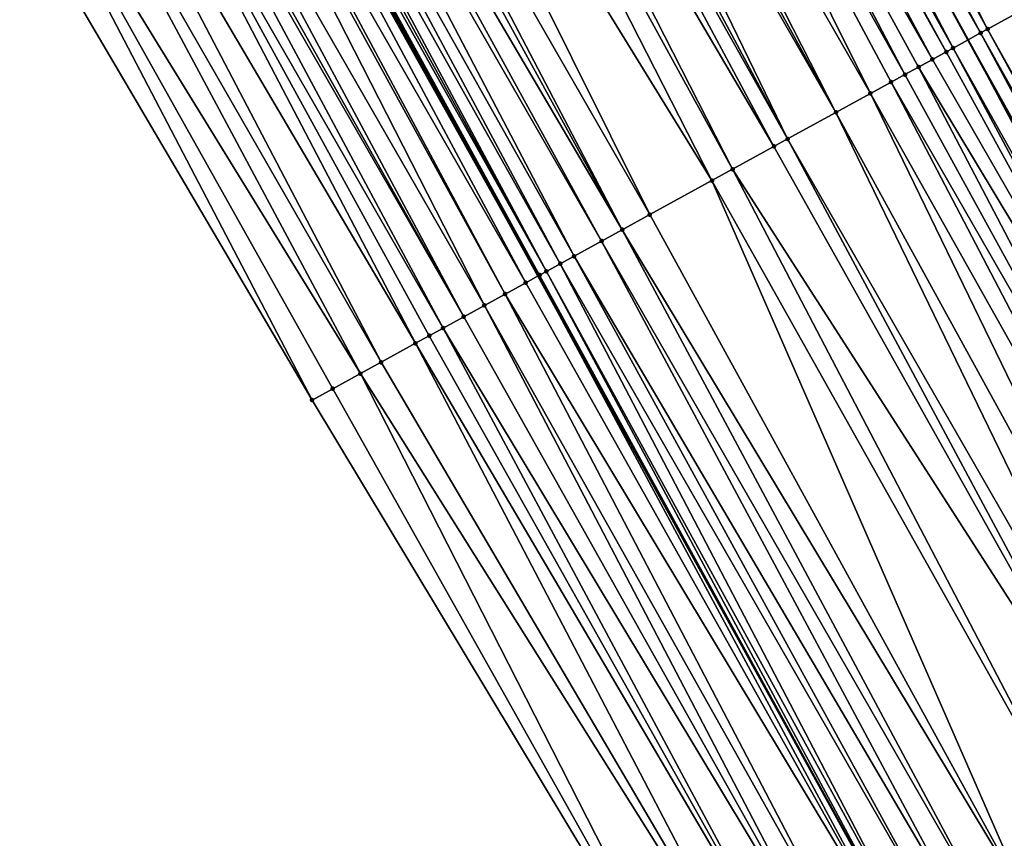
# Model space of a CAD drawing. Header units: feet. Extents: x 2004186 to 2014793, y 836912 to 864902.
# Tile 436 of 974: x 2010009 to 2010034, y 848659 to 848680. Entities that reach past the tile are written whole.
import ezdxf

# ---------------------------------------------------------------- set-up
doc = ezdxf.new("R2010")
doc.units = ezdxf.units.FT
doc.header["$LTSCALE"] = 100
doc.header["$MEASUREMENT"] = 0
for name, color, linetype, lineweight in [('EP_Travel Lane', 5, 'Continuous', 40), ('GPL_Skip Line', 2, 'Continuous', 40), ('Road Shots', 4, 'Continuous', 200), ('Road X-Section', 30, 'Continuous', 13)]:
    doc.layers.add(name, color=color, linetype=linetype, lineweight=lineweight)
doc.layers.add('I-77 SB_MM21-27-Surface-Border', color=7, linetype='Continuous')
doc.layers.add('I-77 SB_MM21-27-Surface-TIN', color=7, linetype='Continuous')

msp = doc.modelspace()

# ---------------------------------------------------------------- linework, layer by layer
at = {"layer": 'EP_Travel Lane'}
msp.add_polyline3d([(2010069.520886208, 848585.9350449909, 428.7094043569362), (2010060.05615643, 848603.5539127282, 428.663867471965), (2010050.591453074, 848621.1727312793, 428.6002181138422), (2010041.175988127, 848638.4526213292, 428.5314376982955), (2010031.521491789, 848655.9680172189, 428.4751619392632), (2010021.867039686, 848673.4833328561, 428.3907730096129), (2010012.212568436, 848690.9986832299, 428.3185606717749), (2010002.640498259, 848708.0983404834, 428.2495197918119), (2009992.78941218, 848725.5040277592, 428.1963223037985), (2009982.938336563, 848742.909696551, 428.1373948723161), (2009973.087258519, 848760.3153696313, 428.0798318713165), (2009963.192125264, 848777.3908727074, 428.0138131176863), (2009953.07556799, 848794.6433529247, 427.9231540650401), (2009942.958970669, 848811.8959014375, 427.8556296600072), (2009932.842367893, 848829.1484592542, 427.7912703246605), (2009922.732590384, 848845.9093054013, 427.7466532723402), (2009912.311521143, 848862.9794874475, 427.6353479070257)], dxfattribs=at)
at = {"layer": 'GPL_Skip Line'}
msp.add_polyline3d([(2010080.28839136, 848591.6614075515, 429.2061529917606), (2010070.887408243, 848609.3141604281, 429.1588207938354), (2010061.486445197, 848626.966875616, 429.0976714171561), (2010052.038943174, 848644.4148994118, 429.0279047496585), (2010042.41820812, 848661.9488212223, 428.9719596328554), (2010032.797483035, 848679.4827248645, 428.9096245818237), (2010023.176762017, 848697.016621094, 428.8447364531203), (2010013.479747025, 848714.2820848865, 428.7760276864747), (2010003.568814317, 848731.6535324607, 428.6968254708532), (2009993.657878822, 848749.024984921, 428.6191931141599), (2009983.746895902, 848766.3965205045, 428.5677000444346), (2009973.756289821, 848783.5710517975, 428.4902241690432), (2009963.623064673, 848800.8138424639, 428.4142938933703), (2009953.489843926, 848818.0566256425, 428.3358185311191), (2009943.356609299, 848835.2994324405, 428.2653586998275), (2009933.158281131, 848852.2558033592, 428.2070710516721), (2009922.774190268, 848869.3486734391, 428.1384617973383)], dxfattribs=at)
at = {"layer": 'I-77 SB_MM21-27-Surface-Border', "color": 3, "linetype": 'ByBlock', "lineweight": -2}
msp.add_polyline3d([(2010068.575462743, 848585.4322916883, 428.6773773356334), (2010057.950708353, 848602.4342243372, 428.5748901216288), (2010046.972780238, 848619.2483583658, 428.4633162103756), (2010037.282233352, 848636.3155709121, 428.3773001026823), (2010026.434198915, 848653.1758932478, 428.270718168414), (2010016.112140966, 848670.3249174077, 428.1913980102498), (2010005.965462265, 848687.5700775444, 428.0871574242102), (2009996.250783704, 848704.4533430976, 428.0119703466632), (2009986.342978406, 848721.8265923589, 427.9370457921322), (2009976.261435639, 848739.1007694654, 427.8642834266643), (2009966.527326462, 848756.573163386, 427.8101915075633), (2009957.016627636, 848773.7781877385, 427.7516291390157), (2009946.919986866, 848791.0422770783, 427.6511983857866), (2009936.478015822, 848808.1045075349, 427.5765674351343), (2009926.553963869, 848825.4696568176, 427.5074286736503), (2009916.190808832, 848841.9269525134, 427.4272913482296), (2009906.306348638, 848859.323898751, 427.3652300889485)], dxfattribs=at)
at = {"layer": 'I-77 SB_MM21-27-Surface-TIN', "color": 128, "linetype": 'ByBlock', "lineweight": -2}
for points in [[(2010024.199545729, 848697.5779847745, 428.890186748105), (2010023.673555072, 848697.2893087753, 428.8717722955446), (2010033.294264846, 848679.7554330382, 428.9438004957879)], [(2010024.199545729, 848697.5779847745, 428.890186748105), (2010033.294264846, 848679.7554330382, 428.9438004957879), (2010034.170912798, 848680.2365654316, 428.9764869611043)], [(2010023.673555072, 848697.2893087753, 428.8717722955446), (2010023.176762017, 848697.016621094, 428.8447364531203), (2010033.118940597, 848679.6591968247, 428.9338713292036)], [(2010023.673555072, 848697.2893087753, 428.8717722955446), (2010033.118940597, 848679.6591968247, 428.9338713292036), (2010033.294264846, 848679.7554330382, 428.9438004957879)], [(2010023.147580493, 848697.0006034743, 428.8431483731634), (2010022.79693521, 848696.8081251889, 428.8212489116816), (2010032.417664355, 848679.2742141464, 428.880975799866)], [(2010023.147580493, 848697.0006034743, 428.8431483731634), (2010032.797483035, 848679.4827248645, 428.9096245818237), (2010023.176762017, 848697.016621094, 428.8447364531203)], [(2010023.147580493, 848697.0006034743, 428.8431483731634), (2010032.417664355, 848679.2742141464, 428.880975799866), (2010032.797483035, 848679.4827248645, 428.9096245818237)], [(2010033.118940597, 848679.6591968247, 428.9338713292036), (2010023.176762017, 848697.016621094, 428.8447364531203), (2010032.797483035, 848679.4827248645, 428.9096245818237)], [(2010022.62160412, 848696.7119014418, 428.8156633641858), (2010022.4462767, 848696.615671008, 428.8077480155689), (2010032.242337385, 848679.1779828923, 428.8727745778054)], [(2010022.79693521, 848696.8081251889, 428.8212489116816), (2010022.62160412, 848696.7119014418, 428.8156633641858), (2010032.417664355, 848679.2742141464, 428.880975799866)], [(2010022.62160412, 848696.7119014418, 428.8156633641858), (2010032.242337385, 848679.1779828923, 428.8727745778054), (2010032.417664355, 848679.2742141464, 428.880975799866)], [(2010022.4462767, 848696.615671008, 428.8077480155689), (2010021.920318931, 848696.3269350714, 428.7684498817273), (2010031.891676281, 848678.9855334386, 428.860920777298)], [(2010022.4462767, 848696.615671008, 428.8077480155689), (2010031.891676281, 848678.9855334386, 428.860920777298), (2010032.242337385, 848679.1779828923, 428.8727745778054)], [(2010021.920318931, 848696.3269350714, 428.7684498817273), (2010021.394345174, 848696.0382282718, 428.7393038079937), (2010031.190374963, 848678.6005964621, 428.8239488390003)], [(2010021.920318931, 848696.3269350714, 428.7684498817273), (2010031.54102533, 848678.7930654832, 428.8426204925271), (2010031.891676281, 848678.9855334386, 428.860920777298)], [(2010021.920318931, 848696.3269350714, 428.7684498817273), (2010031.190374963, 848678.6005964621, 428.8239488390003), (2010031.54102533, 848678.7930654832, 428.8426204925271)], [(2010021.394345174, 848696.0382282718, 428.7393038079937), (2010020.342364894, 848695.4608743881, 428.7018180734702), (2010030.313724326, 848678.1194689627, 428.792967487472)], [(2010021.394345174, 848696.0382282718, 428.7393038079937), (2010030.839710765, 848678.4081526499, 428.814060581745), (2010031.190374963, 848678.6005964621, 428.8239488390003)], [(2010021.394345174, 848696.0382282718, 428.7393038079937), (2010030.313724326, 848678.1194689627, 428.792967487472), (2010030.839710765, 848678.4081526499, 428.814060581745)], [(2010020.342364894, 848695.4608743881, 428.7018180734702), (2010019.81637493, 848695.1721971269, 428.6829639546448), (2010029.437092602, 848677.6383069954, 428.7499767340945)], [(2010020.342364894, 848695.4608743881, 428.7018180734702), (2010029.437092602, 848677.6383069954, 428.7499767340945), (2010030.313724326, 848678.1194689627, 428.792967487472)], [(2010019.81637493, 848695.1721971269, 428.6829639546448), (2010019.465726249, 848694.9797250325, 428.6632215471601), (2010029.437092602, 848677.6383069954, 428.7499767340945)], [(2010019.465726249, 848694.9797250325, 428.6632215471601), (2010018.764438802, 848694.5947627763, 428.6174415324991), (2010028.209821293, 848676.9646563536, 428.6814666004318)], [(2010019.465726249, 848694.9797250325, 428.6632215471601), (2010028.209821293, 848676.9646563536, 428.6814666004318), (2010029.437092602, 848677.6383069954, 428.7499767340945)], [(2010018.413788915, 848694.4022928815, 428.598465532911), (2010017.712477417, 848694.0173744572, 428.5679576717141), (2010027.859166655, 848676.7721951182, 428.6655077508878)], [(2010018.764438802, 848694.5947627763, 428.6174415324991), (2010018.413788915, 848694.4022928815, 428.598465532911), (2010028.209821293, 848676.9646563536, 428.6814666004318)], [(2010018.413788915, 848694.4022928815, 428.598465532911), (2010027.859166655, 848676.7721951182, 428.6655077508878), (2010028.209821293, 848676.9646563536, 428.6814666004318)], [(2010017.712477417, 848694.0173744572, 428.5679576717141), (2010017.186484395, 848693.728702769, 428.5510452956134), (2010026.807195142, 848676.1948252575, 428.6224551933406)], [(2010017.712477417, 848694.0173744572, 428.5679576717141), (2010026.807195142, 848676.1948252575, 428.6224551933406), (2010027.859166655, 848676.7721951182, 428.6655077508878)], [(2010017.186484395, 848693.728702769, 428.5510452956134), (2010015.78385634, 848692.9588751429, 428.4932428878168), (2010026.28120886, 848675.9061412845, 428.6012625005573)], [(2010017.186484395, 848693.728702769, 428.5510452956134), (2010026.28120886, 848675.9061412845, 428.6012625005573), (2010026.807195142, 848676.1948252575, 428.6224551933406)], [(2010015.78385634, 848692.9588751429, 428.4932428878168), (2010014.731886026, 848692.3815030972, 428.4494290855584), (2010024.703256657, 848675.0400772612, 428.5334669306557)], [(2010015.78385634, 848692.9588751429, 428.4932428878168), (2010024.703256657, 848675.0400772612, 428.5334669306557), (2010026.28120886, 848675.9061412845, 428.6012625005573)], [(2010014.381234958, 848692.1890353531, 428.4312024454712), (2010013.855257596, 848691.9003351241, 428.4043456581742), (2010024.001954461, 848674.6551418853, 428.4970527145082)], [(2010014.731886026, 848692.3815030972, 428.4494290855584), (2010014.381234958, 848692.1890353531, 428.4312024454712), (2010024.001954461, 848674.6551418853, 428.4970527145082)], [(2010014.731886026, 848692.3815030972, 428.4494290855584), (2010024.001954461, 848674.6551418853, 428.4970527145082), (2010024.703256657, 848675.0400772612, 428.5334669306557)], [(2010013.855257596, 848691.9003351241, 428.4043456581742), (2010013.50459941, 848691.7078803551, 428.3906398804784), (2010023.475970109, 848674.3664543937, 428.4746341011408)], [(2010013.855257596, 848691.9003351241, 428.4043456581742), (2010023.475970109, 848674.3664543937, 428.4746341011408), (2010024.001954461, 848674.6551418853, 428.4970527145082)], [(2010013.50459941, 848691.7078803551, 428.3906398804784), (2010012.978616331, 848691.4191905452, 428.3674134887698), (2010022.774662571, 848673.9815287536, 428.441612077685)], [(2010013.50459941, 848691.7078803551, 428.3906398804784), (2010022.774662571, 848673.9815287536, 428.441612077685), (2010023.475970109, 848674.3664543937, 428.4746341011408)], [(2010012.978616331, 848691.4191905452, 428.3674134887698), (2010012.627966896, 848691.2267198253, 428.3481499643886), (2010022.424013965, 848673.7890565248, 428.4218227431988)], [(2010012.978616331, 848691.4191905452, 428.3674134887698), (2010022.424013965, 848673.7890565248, 428.4218227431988), (2010022.774662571, 848673.9815287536, 428.441612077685)], [(2010012.627966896, 848691.2267198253, 428.3481499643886), (2010012.452651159, 848691.130468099, 428.332815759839), (2010022.073374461, 848673.5965677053, 428.3962529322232)], [(2010012.627966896, 848691.2267198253, 428.3481499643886), (2010022.073374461, 848673.5965677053, 428.3962529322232), (2010022.424013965, 848673.7890565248, 428.4218227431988)], [(2010012.101997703, 848690.9380047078, 428.3161057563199), (2010011.575982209, 848690.649373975, 428.3134632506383), (2010021.547364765, 848673.3079264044, 428.3899282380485)], [(2010012.101997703, 848690.9380047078, 428.3161057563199), (2010021.867039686, 848673.4833328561, 428.3907730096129), (2010012.212568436, 848690.9986832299, 428.3185606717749)], [(2010012.101997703, 848690.9380047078, 428.3161057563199), (2010021.547364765, 848673.3079264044, 428.3899282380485), (2010021.867039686, 848673.4833328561, 428.3907730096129)], [(2010012.277331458, 848691.0342235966, 428.3199985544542), (2010012.212568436, 848690.9986832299, 428.3185606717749), (2010021.867039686, 848673.4833328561, 428.3907730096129)], [(2010012.452651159, 848691.130468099, 428.332815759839), (2010012.277331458, 848691.0342235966, 428.3199985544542), (2010022.073374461, 848673.5965677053, 428.3962529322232)], [(2010012.277331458, 848691.0342235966, 428.3199985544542), (2010021.867039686, 848673.4833328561, 428.3907730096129), (2010021.898043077, 848673.5003444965, 428.3908549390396)], [(2010012.277331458, 848691.0342235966, 428.3199985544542), (2010021.898043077, 848673.5003444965, 428.3908549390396), (2010022.073374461, 848673.5965677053, 428.3962529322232)], [(2010011.575982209, 848690.649373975, 428.3134632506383), (2010011.400648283, 848690.5531553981, 428.3096791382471), (2010021.021357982, 848673.0192797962, 428.3817543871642)], [(2010011.575982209, 848690.649373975, 428.3134632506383), (2010021.021357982, 848673.0192797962, 428.3817543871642), (2010021.547364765, 848673.3079264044, 428.3899282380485)], [(2010011.400648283, 848690.5531553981, 428.3096791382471), (2010010.524009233, 848690.072006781, 428.2713397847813), (2010020.495361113, 848672.7306151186, 428.3672847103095)], [(2010011.400648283, 848690.5531553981, 428.3096791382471), (2010020.495361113, 848672.7306151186, 428.3672847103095), (2010021.021357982, 848673.0192797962, 428.3817543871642)], [(2010010.524009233, 848690.072006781, 428.2713397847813), (2010010.173344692, 848689.8795635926, 428.2616689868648), (2010019.969373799, 848672.4419330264, 428.3467473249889)], [(2010010.524009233, 848690.072006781, 428.2713397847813), (2010019.969373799, 848672.4419330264, 428.3467473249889), (2010020.495361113, 848672.7306151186, 428.3672847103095)], [(2010009.998014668, 848689.7833379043, 428.2554070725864), (2010009.472034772, 848689.4946422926, 428.2301592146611), (2010019.443397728, 848672.1532304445, 428.3190707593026)], [(2010010.173344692, 848689.8795635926, 428.2616689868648), (2010009.998014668, 848689.7833379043, 428.2554070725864), (2010019.969373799, 848672.4419330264, 428.3467473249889)], [(2010009.998014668, 848689.7833379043, 428.2554070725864), (2010019.443397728, 848672.1532304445, 428.3190707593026), (2010019.969373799, 848672.4419330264, 428.3467473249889)], [(2010009.472034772, 848689.4946422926, 428.2301592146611), (2010008.59539101, 848689.0135022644, 428.1948124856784), (2010018.742085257, 848671.7683137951, 428.2891813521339)], [(2010009.472034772, 848689.4946422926, 428.2301592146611), (2010019.092743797, 848671.960767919, 428.3026623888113), (2010019.443397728, 848672.1532304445, 428.3190707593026)], [(2010009.472034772, 848689.4946422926, 428.2301592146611), (2010018.742085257, 848671.7683137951, 428.2891813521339), (2010019.092743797, 848671.960767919, 428.3026623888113)], [(2010008.59539101, 848689.0135022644, 428.1948124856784), (2010007.894070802, 848688.6285997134, 428.1698353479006), (2010017.865416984, 848671.2872184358, 428.2693984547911)], [(2010008.59539101, 848689.0135022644, 428.1948124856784), (2010017.865416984, 848671.2872184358, 428.2693984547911), (2010018.742085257, 848671.7683137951, 428.2891813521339)], [(2010007.894070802, 848688.6285997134, 428.1698353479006), (2010006.842096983, 848688.051234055, 428.1282469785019), (2010017.339431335, 848670.9985333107, 428.247804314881)], [(2010007.894070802, 848688.6285997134, 428.1698353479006), (2010017.339431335, 848670.9985333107, 428.247804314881), (2010017.865416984, 848671.2872184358, 428.2693984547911)], [(2010006.842096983, 848688.051234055, 428.1282469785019), (2010005.965462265, 848687.5700775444, 428.0871574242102), (2010016.112140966, 848670.3249174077, 428.1913980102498)], [(2010006.842096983, 848688.051234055, 428.1282469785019), (2010016.638126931, 848670.6136019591, 428.2127922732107), (2010017.339431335, 848670.9985333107, 428.247804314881)], [(2010006.842096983, 848688.051234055, 428.1282469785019), (2010016.112140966, 848670.3249174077, 428.1913980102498), (2010016.638126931, 848670.6136019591, 428.2127922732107)], [(2010034.170912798, 848680.2365654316, 428.9764869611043), (2010033.294264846, 848679.7554330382, 428.9438004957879), (2010043.090317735, 848662.3177591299, 429.0138052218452)], [(2010033.118940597, 848679.6591968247, 428.9338713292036), (2010032.797483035, 848679.4827248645, 428.9096245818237), (2010042.564348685, 848662.0290437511, 428.9816714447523)], [(2010033.294264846, 848679.7554330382, 428.9438004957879), (2010033.118940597, 848679.6591968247, 428.9338713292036), (2010042.914991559, 848662.2215264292, 429.0051004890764)], [(2010033.118940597, 848679.6591968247, 428.9338713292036), (2010042.564348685, 848662.0290437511, 428.9816714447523), (2010042.914991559, 848662.2215264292, 429.0051004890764)], [(2010033.294264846, 848679.7554330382, 428.9438004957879), (2010042.914991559, 848662.2215264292, 429.0051004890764), (2010043.090317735, 848662.3177591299, 429.0138052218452)], [(2010032.417664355, 848679.2742141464, 428.880975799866), (2010042.213705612, 848661.8365614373, 428.958369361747), (2010032.797483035, 848679.4827248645, 428.9096245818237)], [(2010042.213705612, 848661.8365614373, 428.958369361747), (2010042.41820812, 848661.9488212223, 428.9719596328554), (2010032.797483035, 848679.4827248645, 428.9096245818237)], [(2010042.564348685, 848662.0290437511, 428.9816714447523), (2010032.797483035, 848679.4827248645, 428.9096245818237), (2010042.41820812, 848661.9488212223, 428.9719596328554)], [(2010032.242337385, 848679.1779828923, 428.8727745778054), (2010031.891676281, 848678.9855334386, 428.860920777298), (2010041.863054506, 848661.6440937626, 428.9401678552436)], [(2010032.417664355, 848679.2742141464, 428.880975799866), (2010032.242337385, 848679.1779828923, 428.8727745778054), (2010041.863054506, 848661.6440937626, 428.9401678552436)], [(2010032.417664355, 848679.2742141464, 428.880975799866), (2010041.863054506, 848661.6440937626, 428.9401678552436), (2010042.213705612, 848661.8365614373, 428.958369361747)], [(2010031.891676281, 848678.9855334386, 428.860920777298), (2010031.54102533, 848678.7930654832, 428.8426204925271), (2010041.863054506, 848661.6440937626, 428.9401678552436)], [(2010031.54102533, 848678.7930654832, 428.8426204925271), (2010031.190374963, 848678.6005964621, 428.8239488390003), (2010040.811100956, 848661.0666911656, 428.8857121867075)], [(2010031.54102533, 848678.7930654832, 428.8426204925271), (2010040.811100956, 848661.0666911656, 428.8857121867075), (2010041.863054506, 848661.6440937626, 428.9401678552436)], [(2010030.839710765, 848678.4081526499, 428.814060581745), (2010030.313724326, 848678.1194689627, 428.792967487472), (2010040.109786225, 848660.6817786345, 428.8572596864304)], [(2010031.190374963, 848678.6005964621, 428.8239488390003), (2010030.839710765, 848678.4081526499, 428.814060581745), (2010040.811100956, 848661.0666911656, 428.8857121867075)], [(2010030.839710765, 848678.4081526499, 428.814060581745), (2010040.109786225, 848660.6817786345, 428.8572596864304), (2010040.811100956, 848661.0666911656, 428.8857121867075)], [(2010030.313724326, 848678.1194689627, 428.792967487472), (2010029.437092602, 848677.6383069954, 428.7499767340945), (2010039.057822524, 848660.1043945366, 428.8092495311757)], [(2010030.313724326, 848678.1194689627, 428.792967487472), (2010039.057822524, 848660.1043945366, 428.8092495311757), (2010040.109786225, 848660.6817786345, 428.8572596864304)], [(2010029.437092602, 848677.6383069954, 428.7499767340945), (2010028.209821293, 848676.9646563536, 428.6814666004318), (2010038.181194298, 848659.6232261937, 428.7640397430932)], [(2010029.437092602, 848677.6383069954, 428.7499767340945), (2010038.181194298, 848659.6232261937, 428.7640397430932), (2010039.057822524, 848660.1043945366, 428.8092495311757)], [(2010028.209821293, 848676.9646563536, 428.6814666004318), (2010027.859166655, 848676.7721951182, 428.6655077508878), (2010037.655215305, 848659.3345289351, 428.7382196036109)], [(2010028.209821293, 848676.9646563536, 428.6814666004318), (2010037.655215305, 848659.3345289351, 428.7382196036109), (2010038.181194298, 848659.6232261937, 428.7640397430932)], [(2010027.859166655, 848676.7721951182, 428.6655077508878), (2010026.807195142, 848676.1948252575, 428.6224551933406), (2010037.655215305, 848659.3345289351, 428.7382196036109)], [(2010026.807195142, 848676.1948252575, 428.6224551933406), (2010026.28120886, 848675.9061412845, 428.6012625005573), (2010036.077245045, 848658.4684978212, 428.6818950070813)], [(2010026.807195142, 848676.1948252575, 428.6224551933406), (2010036.077245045, 848658.4684978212, 428.6818950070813), (2010037.655215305, 848659.3345289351, 428.7382196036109)], [(2010026.28120886, 848675.9061412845, 428.6012625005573), (2010024.703256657, 848675.0400772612, 428.5334669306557), (2010034.32396978, 848657.5061954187, 428.6034206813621)], [(2010026.28120886, 848675.9061412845, 428.6012625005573), (2010034.32396978, 848657.5061954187, 428.6034206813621), (2010036.077245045, 848658.4684978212, 428.6818950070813)], [(2010024.703256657, 848675.0400772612, 428.5334669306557), (2010024.001954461, 848674.6551418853, 428.4970527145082), (2010034.32396978, 848657.5061954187, 428.6034206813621)], [(2010024.001954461, 848674.6551418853, 428.4970527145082), (2010023.475970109, 848674.3664543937, 428.4746341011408), (2010033.447337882, 848657.0250337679, 428.5605426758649)], [(2010024.001954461, 848674.6551418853, 428.4970527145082), (2010033.447337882, 848657.0250337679, 428.5605426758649), (2010034.32396978, 848657.5061954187, 428.6034206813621)], [(2010023.475970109, 848674.3664543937, 428.4746341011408), (2010022.774662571, 848673.9815287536, 428.441612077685), (2010032.921353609, 848656.736346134, 428.5380758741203)], [(2010023.475970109, 848674.3664543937, 428.4746341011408), (2010032.921353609, 848656.736346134, 428.5380758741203), (2010033.447337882, 848657.0250337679, 428.5605426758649)], [(2010022.774662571, 848673.9815287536, 428.441612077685), (2010022.424013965, 848673.7890565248, 428.4218227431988), (2010032.395369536, 848656.4476581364, 428.5154823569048)], [(2010022.774662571, 848673.9815287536, 428.441612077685), (2010032.395369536, 848656.4476581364, 428.5154823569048), (2010032.921353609, 848656.736346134, 428.5380758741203)], [(2010022.424013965, 848673.7890565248, 428.4218227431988), (2010022.073374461, 848673.5965677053, 428.3962529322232), (2010031.694067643, 848656.0627222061, 428.4788770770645)], [(2010022.424013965, 848673.7890565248, 428.4218227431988), (2010031.694067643, 848656.0627222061, 428.4788770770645), (2010032.395369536, 848656.4476581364, 428.5154823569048)], [(2010021.547364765, 848673.3079264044, 428.3899282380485), (2010031.343399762, 848655.8702851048, 428.4713280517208), (2010021.867039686, 848673.4833328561, 428.3907730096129)], [(2010021.898043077, 848673.5003444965, 428.3908549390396), (2010021.867039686, 848673.4833328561, 428.3907730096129), (2010031.521491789, 848655.9680172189, 428.4751619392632)], [(2010031.343399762, 848655.8702851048, 428.4713280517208), (2010031.521491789, 848655.9680172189, 428.4751619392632), (2010021.867039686, 848673.4833328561, 428.3907730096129)], [(2010022.073374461, 848673.5965677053, 428.3962529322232), (2010021.898043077, 848673.5003444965, 428.3908549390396), (2010031.521491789, 848655.9680172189, 428.4751619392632)], [(2010022.073374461, 848673.5965677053, 428.3962529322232), (2010031.521491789, 848655.9680172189, 428.4751619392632), (2010031.694067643, 848656.0627222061, 428.4788770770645)], [(2010021.547364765, 848673.3079264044, 428.3899282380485), (2010021.021357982, 848673.0192797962, 428.3817543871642), (2010031.343399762, 848655.8702851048, 428.4713280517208)], [(2010021.021357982, 848673.0192797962, 428.3817543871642), (2010020.495361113, 848672.7306151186, 428.3672847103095), (2010030.291419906, 848655.2929304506, 428.4335768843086)], [(2010021.021357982, 848673.0192797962, 428.3817543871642), (2010030.291419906, 848655.2929304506, 428.4335768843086), (2010031.343399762, 848655.8702851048, 428.4713280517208)], [(2010020.495361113, 848672.7306151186, 428.3672847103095), (2010019.969373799, 848672.4419330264, 428.3467473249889), (2010029.765432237, 848655.0042490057, 428.4132665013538)], [(2010020.495361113, 848672.7306151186, 428.3672847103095), (2010029.765432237, 848655.0042490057, 428.4132665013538), (2010030.291419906, 848655.2929304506, 428.4335768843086)], [(2010019.969373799, 848672.4419330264, 428.3467473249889), (2010019.443397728, 848672.1532304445, 428.3190707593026), (2010029.765432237, 848655.0042490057, 428.4132665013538)], [(2010019.443397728, 848672.1532304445, 428.3190707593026), (2010019.092743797, 848671.960767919, 428.3026623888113), (2010028.888794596, 848654.523097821, 428.3740351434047)], [(2010019.443397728, 848672.1532304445, 428.3190707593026), (2010028.888794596, 848654.523097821, 428.3740351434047), (2010029.765432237, 848655.0042490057, 428.4132665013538)], [(2010019.092743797, 848671.960767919, 428.3026623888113), (2010018.742085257, 848671.7683137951, 428.2891813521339), (2010028.888794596, 848654.523097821, 428.3740351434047)], [(2010018.742085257, 848671.7683137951, 428.2891813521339), (2010017.865416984, 848671.2872184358, 428.2693984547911), (2010028.012148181, 848654.0419626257, 428.3403748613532)], [(2010018.742085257, 848671.7683137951, 428.2891813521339), (2010028.012148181, 848654.0419626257, 428.3403748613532), (2010028.888794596, 848654.523097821, 428.3740351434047)], [(2010017.865416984, 848671.2872184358, 428.2693984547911), (2010017.339431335, 848670.9985333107, 428.247804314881), (2010028.012148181, 848654.0419626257, 428.3403748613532)], [(2010017.339431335, 848670.9985333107, 428.247804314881), (2010016.638126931, 848670.6136019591, 428.2127922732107), (2010026.434198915, 848653.1758932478, 428.270718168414)], [(2010017.339431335, 848670.9985333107, 428.247804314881), (2010026.434198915, 848653.1758932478, 428.270718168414), (2010028.012148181, 848654.0419626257, 428.3403748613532)], [(2010016.638126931, 848670.6136019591, 428.2127922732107), (2010016.112140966, 848670.3249174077, 428.1913980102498), (2010026.434198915, 848653.1758932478, 428.270718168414)]]:
    msp.add_3dface(points, dxfattribs=at)
at = {"layer": 'Road Shots', "lineweight": 100}
for p in [(2010033.118940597, 848679.6591968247, 428.9338713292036), (2010033.294264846, 848679.7554330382, 428.9438004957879), (2010032.242337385, 848679.1779828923, 428.8727745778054), (2010032.417664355, 848679.2742141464, 428.880975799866), (2010031.891676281, 848678.9855334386, 428.860920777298), (2010031.54102533, 848678.7930654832, 428.8426204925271), (2010030.839710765, 848678.4081526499, 428.814060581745), (2010031.190374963, 848678.6005964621, 428.8239488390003), (2010030.313724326, 848678.1194689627, 428.792967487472), (2010029.437092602, 848677.6383069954, 428.7499767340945), (2010028.209821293, 848676.9646563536, 428.6814666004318), (2010027.859166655, 848676.7721951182, 428.6655077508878), (2010026.807195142, 848676.1948252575, 428.6224551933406), (2010026.28120886, 848675.9061412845, 428.6012625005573), (2010024.703256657, 848675.0400772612, 428.5334669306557), (2010024.001954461, 848674.6551418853, 428.4970527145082), (2010023.475970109, 848674.3664543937, 428.4746341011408), (2010022.774662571, 848673.9815287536, 428.441612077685), (2010022.424013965, 848673.7890565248, 428.4218227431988), (2010021.898043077, 848673.5003444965, 428.3908549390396), (2010022.073374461, 848673.5965677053, 428.3962529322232), (2010021.547364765, 848673.3079264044, 428.3899282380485), (2010021.021357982, 848673.0192797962, 428.3817543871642), (2010020.495361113, 848672.7306151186, 428.3672847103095), (2010019.969373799, 848672.4419330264, 428.3467473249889), (2010019.443397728, 848672.1532304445, 428.3190707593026), (2010019.092743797, 848671.960767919, 428.3026623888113), (2010018.742085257, 848671.7683137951, 428.2891813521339), (2010017.865416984, 848671.2872184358, 428.2693984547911), (2010017.339431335, 848670.9985333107, 428.247804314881), (2010016.638126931, 848670.6136019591, 428.2127922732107), (2010016.112140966, 848670.3249174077, 428.1913980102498)]:
    msp.add_point(p, dxfattribs=at)
at = {"layer": 'Road X-Section', "extrusion": (0.4810360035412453, -0.8766947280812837, 0.003273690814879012), "elevation": 222866.7196699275, "flags": 128}
msp.add_lwpolyline([(2170423.140594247, -301.4069502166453), (2170423.740594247, -301.3855558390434), (2170424.540594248, -301.350543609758), (2170425.140594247, -301.3289493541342), (2170426.140594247, -301.309166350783), (2170426.540594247, -301.2956852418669), (2170426.940594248, -301.2792767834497), (2170427.540594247, -301.2516000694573), (2170428.140594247, -301.2310625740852), (2170428.740594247, -301.2165928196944), (2170429.340594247, -301.2084189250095), (2170429.740594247, -301.2074922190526), (2170429.940594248, -301.2020941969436), (2170430.340594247, -301.1765242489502), (2170430.740594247, -301.1567348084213), (2170431.540594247, -301.1237126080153), (2170432.140594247, -301.1012938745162), (2170432.940594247, -301.0648794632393), (2170434.740594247, -300.9970835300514), (2170435.340594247, -300.9758907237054), (2170436.540594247, -300.9328379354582), (2170436.940594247, -300.9168790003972), (2170438.340594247, -300.8483684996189), (2170439.340594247, -300.8053775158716), (2170439.940594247, -300.7842843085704), (2170440.340594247, -300.7743959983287), (2170440.740594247, -300.7557242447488), (2170441.140594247, -300.7374238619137), (2170441.540594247, -300.7255699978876), (2170441.740594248, -300.7173687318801), (2170442.540594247, -300.6644729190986), (2170442.740594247, -300.6545436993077), (2170443.740594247, -300.6218570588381), (2170444.540594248, -300.5956888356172), (2170445.140594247, -300.5726321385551), (2170445.740594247, -300.5527578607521), (2170446.940594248, -300.5023377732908), (2170447.540594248, -300.4751792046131), (2170448.340594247, -300.4470999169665), (2170448.740594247, -300.4342141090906), (2170450.340594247, -300.3681793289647), (2170451.140594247, -300.3366467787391), (2170452.340594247, -300.2791941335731), (2170452.740594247, -300.2648911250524), (2170453.540594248, -300.2490667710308), (2170453.740594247, -300.2435883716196), (2170454.340594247, -300.2183201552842), (2170455.140594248, -300.186473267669), (2170456.140594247, -300.1485033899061), (2170456.940594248, -300.118032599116), (2170457.940594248, -300.075737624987), (2170459.140594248, -300.0226056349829), (2170460.140594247, -299.9818203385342), (2170461.340594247, -299.9360599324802), (2170461.940594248, -299.9144298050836), (2170463.540594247, -299.8479217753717), (2170464.540594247, -299.8116159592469), (2170465.340594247, -299.7958789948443), (2170465.540594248, -299.793271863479), (2170465.740594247, -299.7961512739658), (2170465.940594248, -299.7920037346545), (2170466.140594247, -299.7722467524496), (2170466.340594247, -299.7494096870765), (2170466.540594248, -299.7338602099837), (2170466.740594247, -299.7226150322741), (2170466.940594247, -299.7169071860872), (2170467.340594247, -299.7188755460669), (2170467.540594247, -299.71482797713), (2170467.940594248, -299.6995417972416), (2170468.140594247, -299.6901740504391), (2170468.340594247, -299.676574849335), (2170468.540594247, -299.6653072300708), (2170469.940594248, -299.6230428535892), (2170471.340594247, -299.5791584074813), (2170473.140594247, -299.5165388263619), (2170473.540594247, -299.5020384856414), (2170473.940594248, -299.4904880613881), (2170474.140594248, -299.4864661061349), (2170474.540594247, -299.4724529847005), (2170475.140594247, -299.4591165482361)], dxfattribs=at)
at = {"layer": 'Road X-Section', "extrusion": (0.4810360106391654, -0.8766947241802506, 0.003273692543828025), "elevation": 222886.7372485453, "flags": 128}
msp.add_lwpolyline([(2170423.938789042, -301.3935467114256), (2170425.738789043, -301.3238896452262), (2170426.738789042, -301.2902291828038), (2170427.738789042, -301.2509976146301), (2170428.338789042, -301.2306871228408), (2170429.538789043, -301.1929357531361), (2170429.938789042, -301.1853866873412), (2170430.738789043, -301.1487812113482), (2170431.338789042, -301.1261875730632), (2170431.938789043, -301.1037206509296), (2170432.938789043, -301.060842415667), (2170434.938789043, -300.9823676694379), (2170436.738789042, -300.9260427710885), (2170437.338789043, -300.9002224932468), (2170438.338789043, -300.8550124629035), (2170439.538789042, -300.807002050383), (2170440.338789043, -300.7785493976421), (2170441.538789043, -300.724093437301), (2170441.938789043, -300.7058918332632), (2170442.338789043, -300.6825896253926), (2170442.738789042, -300.6591604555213), (2170442.938789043, -300.6504556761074), (2170444.338789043, -300.6075029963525), (2170445.738789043, -300.5562206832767), (2170446.538789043, -300.5271956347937), (2170447.738789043, -300.4733034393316), (2170448.338789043, -300.4509650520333), (2170449.138789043, -300.4253567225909), (2170450.938789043, -300.3590516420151), (2170451.338789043, -300.3420466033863), (2170451.938789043, -300.3095636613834), (2170452.338789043, -300.2867343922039), (2170452.738789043, -300.2683923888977), (2170453.138789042, -300.2547508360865), (2170453.538789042, -300.2433724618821), (2170453.938789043, -300.2351513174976), (2170454.338789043, -300.219496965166), (2170454.738789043, -300.2002694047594), (2170455.538789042, -300.1689617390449), (2170456.138789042, -300.1411569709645), (2170457.138789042, -300.0998450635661), (2170457.938789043, -300.0742920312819), (2170459.538789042, -300.0124295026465), (2170460.138789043, -299.9869017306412), (2170461.738789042, -299.9256294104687), (2170463.138789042, -299.8685965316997), (2170464.138789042, -299.8306529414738), (2170464.538789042, -299.8193498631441), (2170464.938789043, -299.8164972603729), (2170465.538789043, -299.804684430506), (2170465.738789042, -299.8033507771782), (2170465.938789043, -299.7968831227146), (2170466.138789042, -299.7825144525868), (2170466.538789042, -299.7451672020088), (2170466.738789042, -299.7318744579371), (2170466.938789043, -299.7212295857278), (2170467.138789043, -299.7152182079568), (2170467.538789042, -299.7108821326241), (2170467.738789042, -299.7053495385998), (2170467.938789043, -299.695670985), (2170468.338789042, -299.6705200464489), (2170468.538789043, -299.6609033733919), (2170468.938789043, -299.6485392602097), (2170469.338789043, -299.6390411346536), (2170471.738789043, -299.5624631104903), (2170472.338789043, -299.5433193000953), (2170473.538789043, -299.5021133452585), (2170474.138789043, -299.4913891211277), (2170474.938789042, -299.4709838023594)], dxfattribs=at)

doc.saveas('drawing.dxf')
